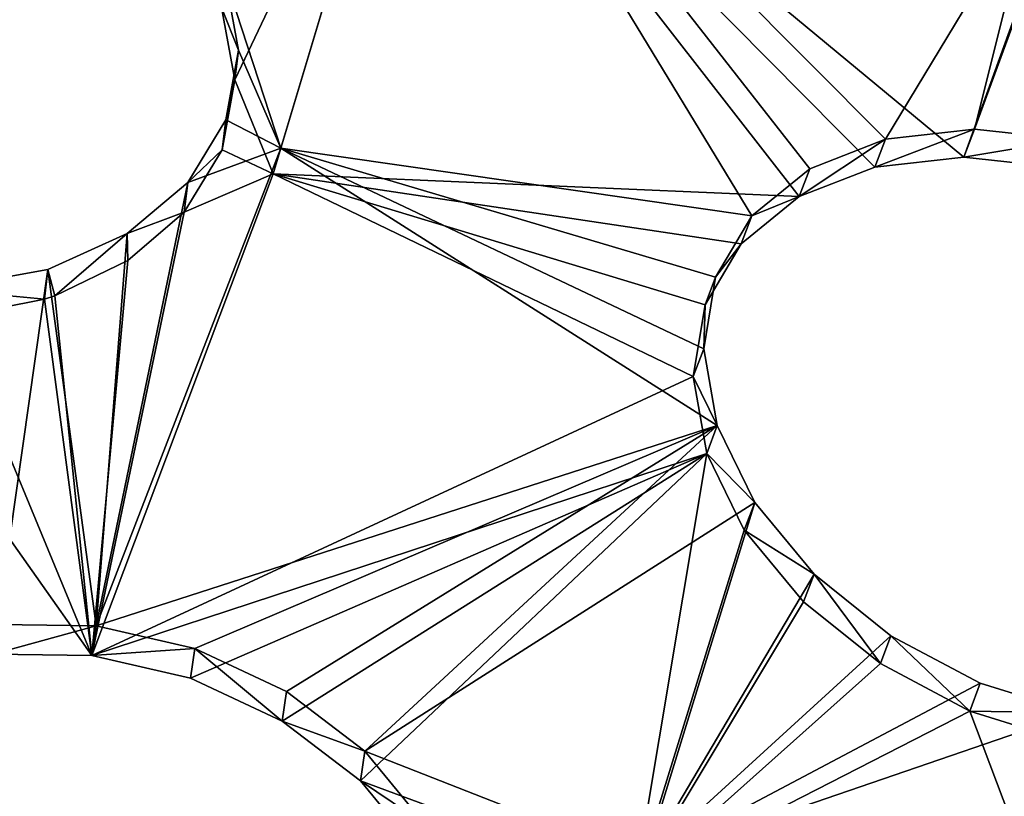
# Model space of a CAD drawing. Header units: millimetres. Extents: x 0 to 2133, y 0 to 2087.
# Tile 844 of 876: x 2019 to 2036, y 217 to 231. Entities that reach past the tile are written whole.
import ezdxf

# ---------------------------------------------------------------- set-up
doc = ezdxf.new("R2010")
doc.units = ezdxf.units.MM
doc.header["$LTSCALE"] = 25.4
doc.layers.get('0').update_dxf_attribs({"true_color": 0xff5454})

# ---------------------------------------------------------------- blocks, each defined once
blk = doc.blocks.new('COSMO-S-3382-4917.STL#2')
at = {"color": 250, "true_color": 0x282828}
mesh = blk.add_polyface(dxfattribs=at)
corners = [(1709.841, 208.672, 1539.288), (1710.486, 206.25, 1539.288), (1709.88, 193.269, 1539.288), (1711.624, 223.971, 1539.288), (1713.18, 228.005, 1539.288), (1715.203, 238.952, 1539.288), (1719.512, 248.991, 1539.288), (1720.53, 253.404, 1539.288), (1729.3, 268.606, 1539.288), (1727.528, 267.125, 1539.288), (1736.1, 279.922, 1539.288), (1742.261, 286.284, 1539.288), (1746.125, 291.615, 1539.288), (1758.024, 301.517, 1539.288), (1757.464, 302.04, 1539.288), (1769.955, 311.052, 1539.288), (1776.134, 313.868, 1539.288), (1783.424, 318.522, 1539.288), (1796.071, 322.98, 1539.288), (1797.683, 324.347, 1539.288), (1817.262, 328.591, 1539.288), (1812.531, 328.445, 1539.288), (1827.758, 330.758, 1539.288), (1839.095, 330.541, 1539.288), (1843.153, 331.254, 1539.288), (1860.945, 328.773, 1539.288), (1858.498, 329.925, 1539.288), (1873.578, 326.791, 1539.288), (1882.181, 323.337, 1539.288), (1888.182, 321.895, 1539.288), (1902.193, 314.391, 1539.288), (1902.104, 315.307, 1539.288), (1915.15, 307.118, 1539.288), (1920.405, 302.191, 1539.288), (1927.135, 297.443, 1539.288), (1936.294, 287.09, 1539.288), (1937.892, 286.419, 1539.288), (1949.402, 269.52, 1539.288), (1947.269, 274.2, 1539.288), (1955.136, 260.958, 1539.288), (1959.352, 249.987, 1539.288), (1961.381, 246.878, 1539.288), (1965.858, 229.054, 1539.288), (1965.917, 232.159, 1539.288), (1968.732, 207.323, 1539.288), (1968.68, 217.006, 1539.288), (1969.632, 201.633, 1539.288), (1968.758, 186.255, 1539.288), (1711.741, 177.98, 1539.288), (1711.508, 184.353, 1539.288), (1716.215, 162.944, 1539.288), (1715.397, 163.017, 1539.288), (1720.797, 148.592, 1539.288), (1724.472, 142.638, 1539.288), (1727.865, 134.907, 1539.288), (1736.043, 124.02, 1539.288), (1736.502, 122.154, 1539.288), (1750.594, 107.625, 1539.288), (1746.587, 110.512, 1539.288), (1757.978, 100.145, 1539.288), (1767.706, 93.925, 1539.288), (1767.283, 93.294, 1539.288), (1770.516, 91.197, 1539.288), (1786.887, 83.314, 1539.288), (1784.023, 83.796, 1539.288), (1798.311, 78.043, 1539.288), (1807.586, 76.097, 1539.288), (1813.179, 74.021, 1539.288), (1829.206, 72.482, 1539.288), (1828.419, 71.786, 1539.288), (1843.816, 71.369, 1539.288), (1851.127, 72.573, 1539.288), (1859.154, 72.776, 1539.288), (1872.717, 76.367, 1539.288), (1874.218, 75.987, 1539.288), (1893.355, 83.756, 1539.288), (1888.797, 80.957, 1539.288), (1902.685, 87.616, 1539.288), (1912.448, 94.526, 1539.288), (1915.688, 95.872, 1539.288), (1929.445, 108.368, 1539.288), (1927.624, 105.607, 1539.288), (1938.325, 116.686, 1539.288), (1943.859, 124.883, 1539.288), (1947.64, 128.953, 1539.288), (1955.275, 143.597, 1539.288), (1955.438, 142.235, 1539.288), (1963.364, 163.97, 1539.288), (1961.612, 156.346, 1539.288), (1966.073, 171.089, 1539.288), (1967.893, 185.418, 1539.288)]
mesh.append_faces([[corners[k] for k in face] for face in [(0, 1, 2), (1, 3, 4), (4, 5, 6), (6, 7, 8), (8, 10, 11), (11, 12, 13), (13, 15, 16), (16, 17, 18), (18, 19, 20), (20, 22, 23), (23, 24, 25), (25, 27, 28), (28, 29, 30), (30, 32, 33), (33, 34, 35), (35, 36, 37), (37, 39, 40), (40, 41, 42), (42, 43, 44), (48, 50, 51), (51, 50, 52), (52, 53, 54), (54, 55, 56), (56, 57, 58), (58, 57, 59), (59, 60, 61), (61, 60, 62), (62, 63, 64), (64, 63, 65), (65, 66, 67), (67, 68, 69), (69, 68, 70), (70, 71, 72), (72, 73, 74), (74, 75, 76), (76, 75, 77), (77, 78, 79), (79, 80, 81), (81, 80, 82), (82, 83, 84), (84, 85, 86), (86, 87, 88), (88, 87, 89), (89, 90, 47)]], dxfattribs={"vtx0": -1, "vtx1": -1, "color": 250})
mesh.append_faces([[corners[k] for k in face] for face in [(1, 0, 3), (4, 3, 5), (6, 5, 7), (8, 7, 9), (8, 9, 10), (11, 10, 12), (13, 12, 14), (13, 14, 15), (16, 15, 17), (18, 17, 19), (20, 19, 21), (20, 21, 22), (23, 22, 24), (25, 24, 26), (25, 26, 27), (28, 27, 29), (30, 29, 31), (30, 31, 32), (33, 32, 34), (35, 34, 36), (37, 36, 38), (37, 38, 39), (40, 39, 41), (42, 41, 43), (44, 43, 45), (44, 45, 46), (44, 46, 47), (1, 48, 2), (48, 1, 49), (48, 49, 50), (52, 50, 53), (54, 53, 55), (56, 55, 57), (59, 57, 60), (62, 60, 63), (65, 63, 66), (67, 66, 68), (70, 68, 71), (72, 71, 73), (74, 73, 75), (77, 75, 78), (79, 78, 80), (82, 80, 83), (84, 83, 85), (86, 85, 87), (89, 87, 90), (47, 90, 44)]], dxfattribs={"vtx0": -1, "vtx2": -1, "color": 250})
mesh = blk.add_polyface(dxfattribs=at)
corners = [(1879.146, 299.45, 1669.288), (1894.827, 302.026, 1656.922), (1882.526, 307.847, 1656.922), (1890.477, 294.088, 1669.288)]
mesh.append_faces([[corners[k] for k in face] for face in [(0, 1, 2), (1, 0, 3)]], dxfattribs={"vtx0": -1, "color": 250})
mesh = blk.add_polyface(dxfattribs=at)
corners = [(1735.545, 182.32, 1669.288), (1734.489, 198.294, 1669.288), (1734.03, 194.764, 1669.288), (1736.958, 178.45, 1669.288), (1738.52, 170.143, 1669.288), (1743.139, 159.432, 1669.288), (1742.915, 158.403, 1669.288), (1748.668, 147.265, 1669.288), (1752.806, 141.927, 1669.288), (1755.697, 136.885, 1669.288), (1765.612, 126.568, 1669.288), (1763.905, 127.41, 1669.288), (1773.176, 118.973, 1669.288), (1781.093, 113.91, 1669.288), (1780.749, 113.397, 1669.288), (1783.38, 111.69, 1669.288), (1798.69, 104.411, 1669.288), (1794.373, 105.666, 1669.288), (1806.002, 100.985, 1669.288), (1817.766, 98.414, 1669.288), (1818.103, 97.711, 1669.288), (1837.633, 96.135, 1669.288), (1830.506, 95.892, 1669.288), (1843.037, 95.552, 1669.288), (1857.572, 97.657, 1669.288), (1855.52, 96.697, 1669.288), (1867.781, 99.311, 1669.288), (1876.863, 102.925, 1669.288), (1879.646, 103.356, 1669.288), (1894.808, 111.749, 1669.288), (1890.949, 108.776, 1669.288), (1901.532, 115.495, 1669.288), (1910.759, 123.809, 1669.288), (1911.247, 123.418, 1669.288), (1924.139, 138.671, 1669.288), (1919.955, 132.435, 1669.288), (1927.537, 142.418, 1669.288), (1934.465, 155.795, 1669.288), (1933.884, 153.229, 1669.288), (1938.908, 164.713, 1669.288), (1941.363, 174.565, 1669.288), (1942.539, 176.712, 1669.288), (1944.585, 194.301, 1669.288), (1944.725, 189.056, 1669.288), (1944.661, 214.083, 1669.288), (1945.436, 201.571, 1669.288), (1735.449, 219.752, 1669.288), (1733.998, 207.3, 1669.288), (1735.82, 218.247, 1669.288), (1738.363, 231.944, 1669.288), (1740.903, 237.587, 1669.288), (1742.698, 243.706, 1669.288), (1749.554, 255.616, 1669.288), (1748.393, 254.874, 1669.288), (1755.37, 265.289, 1669.288), (1761.461, 271.682, 1669.288), (1763.529, 274.805, 1669.288), (1776.193, 285.204, 1669.288), (1772.757, 283.29, 1669.288), (1782.924, 290.624, 1669.288), (1793.219, 295.693, 1669.288), (1793.886, 296.705, 1669.288), (1811.921, 302.771, 1669.288), (1805.491, 301.445, 1669.288), (1817.575, 304.781, 1669.288), (1831.625, 306.182, 1669.288), (1829.968, 306.663, 1669.288), (1842.498, 307.066, 1669.288), (1851.619, 305.802, 1669.288), (1854.987, 305.985, 1669.288), (1871.179, 301.645, 1669.288), (1867.26, 303.434, 1669.288), (1879.146, 299.45, 1669.288), (1889.599, 293.861, 1669.288), (1890.477, 294.088, 1669.288), (1906.213, 282.732, 1669.288), (1901.094, 287.423, 1669.288), (1910.849, 279.549, 1669.288), (1920.421, 268.66, 1669.288), (1919.603, 270.577, 1669.288), (1927.235, 260.632, 1669.288), (1931.708, 252.154, 1669.288), (1933.638, 249.854, 1669.288), (1939.668, 233.809, 1669.288), (1938.72, 238.395, 1669.288), (1942.412, 226.415, 1669.288), (1944.013, 214.29, 1669.288)]
mesh.append_faces([[corners[k] for k in face] for face in [(44, 43, 45), (2, 46, 47)]], dxfattribs={"vtx0": -1, "color": 250})
mesh.append_faces([[corners[k] for k in face] for face in [(0, 1, 2), (1, 0, 3), (3, 4, 5), (5, 7, 8), (8, 9, 10), (10, 12, 13), (13, 15, 16), (16, 18, 19), (19, 20, 21), (21, 23, 24), (24, 26, 27), (27, 28, 29), (29, 31, 32), (32, 33, 34), (34, 36, 37), (37, 39, 40), (40, 41, 42), (46, 48, 49), (49, 50, 51), (51, 52, 53), (53, 52, 54), (54, 55, 56), (56, 57, 58), (58, 57, 59), (59, 60, 61), (61, 62, 63), (63, 62, 64), (64, 65, 66), (66, 65, 67), (67, 68, 69), (69, 70, 71), (71, 70, 72), (72, 73, 74), (74, 75, 76), (76, 75, 77), (77, 78, 79), (79, 78, 80), (80, 81, 82), (82, 83, 84), (84, 83, 85), (85, 86, 44)]], dxfattribs={"vtx0": -1, "vtx1": -1, "color": 250})
mesh.append_faces([[corners[k] for k in face] for face in [(42, 43, 44), (46, 2, 1)]], dxfattribs={"vtx0": -1, "vtx1": -1, "vtx2": -1, "color": 250})
mesh.append_faces([[corners[k] for k in face] for face in [(3, 0, 4), (5, 4, 6), (5, 6, 7), (8, 7, 9), (10, 9, 11), (10, 11, 12), (13, 12, 14), (13, 14, 15), (16, 15, 17), (16, 17, 18), (19, 18, 20), (21, 20, 22), (21, 22, 23), (24, 23, 25), (24, 25, 26), (27, 26, 28), (29, 28, 30), (29, 30, 31), (32, 31, 33), (34, 33, 35), (34, 35, 36), (37, 36, 38), (37, 38, 39), (40, 39, 41), (42, 41, 43), (46, 1, 48), (49, 48, 50), (51, 50, 52), (54, 52, 55), (56, 55, 57), (59, 57, 60), (61, 60, 62), (64, 62, 65), (67, 65, 68), (69, 68, 70), (72, 70, 73), (74, 73, 75), (77, 75, 78), (80, 78, 81), (82, 81, 83), (85, 83, 86), (44, 86, 42)]], dxfattribs={"vtx0": -1, "vtx2": -1, "color": 250})
mesh = blk.add_polyface(dxfattribs=at)
corners = [(1878.915, 298.876, 1668.78), (1882.276, 307.224, 1656.486), (1889.599, 293.861, 1668.78)]
mesh.append_faces([[corners[k] for k in face] for face in [(0, 1, 2)]], dxfattribs={"color": 250})
mesh = blk.add_polyface(dxfattribs=at)
corners = [(1734.165, 205.552, 1666.919), (1735.133, 201.301, 1666.919), (1734.849, 188.578, 1666.919), (1736.212, 222.415, 1666.919), (1735.839, 213.433, 1666.919), (1737.949, 225.401, 1666.919), (1740.938, 238.731, 1666.919), (1741.435, 237.042, 1666.919), (1748.221, 254.078, 1666.919), (1746.248, 248.201, 1666.919), (1752.324, 258.725, 1666.919), (1757.87, 268.058, 1666.919), (1759.581, 268.472, 1666.919), (1769.638, 280.309, 1666.919), (1767.92, 277.312, 1666.919), (1777.229, 285.123, 1666.919), (1783.218, 290.514, 1666.919), (1787.382, 291.801, 1666.919), (1798.259, 298.408, 1666.919), (1798.242, 297.255, 1666.919), (1809.661, 301.411, 1666.919), (1814.372, 303.787, 1666.919), (1821.486, 304.213, 1666.919), (1831.139, 306.512, 1666.919), (1833.556, 305.624, 1666.919), (1839.632, 306.854, 1666.919), (1839.632, 305.801, 1666.919), (1848.125, 306.512, 1666.919), (1845.708, 305.624, 1666.919), (1857.778, 304.213, 1666.919), (1864.892, 303.787, 1666.919), (1869.603, 301.411, 1666.919), (1881.005, 298.408, 1666.919), (1881.022, 297.255, 1666.919), (1896.046, 290.514, 1666.919), (1891.882, 291.801, 1666.919), (1902.035, 285.123, 1666.919), (1909.627, 280.309, 1666.919), (1911.344, 277.312, 1666.919), (1921.394, 268.058, 1666.919), (1919.683, 268.472, 1666.919), (1926.94, 258.725, 1666.919), (1931.043, 254.078, 1666.919), (1933.016, 248.201, 1666.919), (1938.326, 238.731, 1666.919), (1937.829, 237.042, 1666.919), (1941.315, 225.401, 1666.919), (1943.052, 222.415, 1666.919), (1943.425, 213.433, 1666.919), (1945.099, 205.552, 1666.919), (1944.131, 201.301, 1666.919), (1944.415, 188.578, 1666.919), (1735.839, 189.17, 1666.919), (1738.247, 171.935, 1666.919), (1737.949, 177.202, 1666.919), (1741.435, 165.561, 1666.919), (1744.27, 156.052, 1666.919), (1746.248, 154.402, 1666.919), (1752.764, 141.341, 1666.919), (1752.324, 143.878, 1666.919), (1759.581, 134.131, 1666.919), (1763.507, 128.182, 1666.919), (1767.92, 125.291, 1666.919), (1776.222, 116.918, 1666.919), (1777.229, 117.48, 1666.919), (1790.579, 107.839, 1666.919), (1787.382, 110.802, 1666.919), (1798.242, 105.348, 1666.919), (1806.207, 101.181, 1666.919), (1809.661, 101.192, 1666.919), (1822.7, 97.115, 1666.919), (1821.486, 98.39, 1666.919), (1833.556, 96.979, 1666.919), (1839.632, 95.749, 1666.919), (1845.708, 96.979, 1666.919), (1856.564, 97.115, 1666.919), (1857.778, 98.39, 1666.919), (1873.057, 101.181, 1666.919), (1869.603, 101.192, 1666.919), (1881.022, 105.348, 1666.919), (1888.685, 107.839, 1666.919), (1891.882, 110.802, 1666.919), (1903.042, 116.918, 1666.919), (1902.035, 117.48, 1666.919), (1911.344, 125.291, 1666.919), (1915.757, 128.182, 1666.919), (1919.683, 134.131, 1666.919), (1926.5, 141.341, 1666.919), (1926.94, 143.878, 1666.919), (1934.994, 156.052, 1666.919), (1933.016, 154.402, 1666.919), (1937.829, 165.561, 1666.919), (1941.017, 171.935, 1666.919), (1941.315, 177.202, 1666.919), (1943.425, 189.17, 1666.919)]
mesh.append_faces([[corners[k] for k in face] for face in [(0, 1, 2), (1, 3, 4), (4, 3, 5), (5, 6, 7), (7, 8, 9), (9, 8, 10), (10, 11, 12), (12, 13, 14), (14, 13, 15), (15, 16, 17), (17, 18, 19), (19, 18, 20), (20, 21, 22), (22, 23, 24), (24, 25, 26), (26, 27, 28), (28, 27, 29), (29, 30, 31), (31, 32, 33), (33, 34, 35), (35, 34, 36), (36, 37, 38), (38, 39, 40), (40, 39, 41), (41, 42, 43), (43, 44, 45), (45, 44, 46), (46, 47, 48), (48, 49, 50), (2, 52, 53), (52, 2, 1), (53, 55, 56), (56, 57, 58), (58, 60, 61), (61, 62, 63), (63, 64, 65), (65, 67, 68), (68, 69, 70), (70, 72, 73), (73, 74, 75), (75, 76, 77), (77, 79, 80), (80, 81, 82), (82, 84, 85), (85, 86, 87), (87, 88, 89), (89, 91, 92), (92, 93, 51)]], dxfattribs={"vtx0": -1, "vtx1": -1, "color": 250})
mesh.append_faces([[corners[k] for k in face] for face in [(1, 0, 3), (5, 3, 6), (7, 6, 8), (10, 8, 11), (12, 11, 13), (15, 13, 16), (17, 16, 18), (20, 18, 21), (22, 21, 23), (24, 23, 25), (26, 25, 27), (29, 27, 30), (31, 30, 32), (33, 32, 34), (36, 34, 37), (38, 37, 39), (41, 39, 42), (43, 42, 44), (46, 44, 47), (48, 47, 49), (50, 49, 51), (53, 52, 54), (53, 54, 55), (56, 55, 57), (58, 57, 59), (58, 59, 60), (61, 60, 62), (63, 62, 64), (65, 64, 66), (65, 66, 67), (68, 67, 69), (70, 69, 71), (70, 71, 72), (73, 72, 74), (75, 74, 76), (77, 76, 78), (77, 78, 79), (80, 79, 81), (82, 81, 83), (82, 83, 84), (85, 84, 86), (87, 86, 88), (89, 88, 90), (89, 90, 91), (92, 91, 93), (51, 93, 94), (51, 94, 50)]], dxfattribs={"vtx0": -1, "vtx2": -1, "color": 250})
mesh = blk.add_polyface(dxfattribs=at)
corners = [(1866.176, 296.427, 1674.644), (1867.186, 293.338, 1677.405), (1869.755, 301.92, 1667.532), (1866.419, 295.116, 1675.892)]
mesh.append_faces([[corners[k] for k in face] for face in [(0, 1, 2), (1, 0, 3)]], dxfattribs={"vtx0": -1, "color": 250})
mesh = blk.add_polyface(dxfattribs=at)
corners = [(1867.186, 293.338, 1677.405), (1875.709, 292.116, 1675.732), (1869.755, 301.92, 1667.532)]
mesh.append_faces([[corners[k] for k in face] for face in [(0, 1, 2)]], dxfattribs={"color": 250})
mesh = blk.add_polyface(dxfattribs=at)
corners = [(1875.709, 292.116, 1675.732), (1876.758, 292.967, 1674.496), (1869.755, 301.92, 1667.532)]
mesh.append_faces([[corners[k] for k in face] for face in [(0, 1, 2)]], dxfattribs={"color": 250})
mesh = blk.add_polyface(dxfattribs=at)
corners = [(1876.758, 292.967, 1674.496), (1878.132, 293.502, 1673.406), (1869.755, 301.92, 1667.532)]
mesh.append_faces([[corners[k] for k in face] for face in [(0, 1, 2)]], dxfattribs={"color": 250})
mesh = blk.add_polyface(dxfattribs=at)
corners = [(1878.132, 293.502, 1673.406), (1880.801, 297.928, 1667.532), (1869.755, 301.92, 1667.532)]
mesh.append_faces([[corners[k] for k in face] for face in [(0, 1, 2)]], dxfattribs={"color": 250})
mesh = blk.add_polyface(dxfattribs=at)
corners = [(1871.179, 301.645, 1669.288), (1878.915, 298.876, 1668.78), (1889.599, 293.861, 1669.288)]
mesh.append_faces([[corners[k] for k in face] for face in [(0, 1, 2)]], dxfattribs={"color": 250})
mesh = blk.add_polyface(dxfattribs=at)
corners = [(1866.353, 294.577, 1675.295), (1866.111, 295.888, 1674.047), (1869.603, 301.411, 1666.919)]
mesh.append_faces([[corners[k] for k in face] for face in [(0, 1, 2)]], dxfattribs={"color": 250})
mesh = blk.add_polyface(dxfattribs=at)
corners = [(1867.048, 292.878, 1676.753), (1866.353, 294.577, 1675.295), (1869.603, 301.411, 1666.919)]
mesh.append_faces([[corners[k] for k in face] for face in [(0, 1, 2)]], dxfattribs={"color": 250})
mesh = blk.add_polyface(dxfattribs=at)
corners = [(1867.048, 292.878, 1676.753), (1869.603, 301.411, 1666.919), (1876.566, 292.463, 1673.902)]
mesh.append_faces([[corners[k] for k in face] for face in [(0, 1, 2)]], dxfattribs={"color": 250})
mesh = blk.add_polyface(dxfattribs=at)
corners = [(1879.545, 293.176, 1671.942), (1869.603, 301.411, 1666.919), (1881.022, 297.255, 1666.919)]
mesh.append_faces([[corners[k] for k in face] for face in [(0, 1, 2)]], dxfattribs={"color": 250})
mesh = blk.add_polyface(dxfattribs=at)
corners = [(1877.94, 292.997, 1672.811), (1869.603, 301.411, 1666.919), (1879.545, 293.176, 1671.942)]
mesh.append_faces([[corners[k] for k in face] for face in [(0, 1, 2)]], dxfattribs={"color": 250})
mesh = blk.add_polyface(dxfattribs=at)
corners = [(1876.566, 292.463, 1673.902), (1869.603, 301.411, 1666.919), (1877.94, 292.997, 1672.811)]
mesh.append_faces([[corners[k] for k in face] for face in [(0, 1, 2)]], dxfattribs={"color": 250})
mesh = blk.add_polyface(dxfattribs=at)
corners = [(1889.599, 293.861, 1669.288), (1878.915, 298.876, 1668.78), (1889.599, 293.861, 1668.78)]
mesh.append_faces([[corners[k] for k in face] for face in [(0, 1, 2)]], dxfattribs={"color": 250})
mesh = blk.add_polyface(dxfattribs=at)
corners = [(1878.132, 293.502, 1673.406), (1879.738, 293.682, 1672.537), (1880.801, 297.928, 1667.532)]
mesh.append_faces([[corners[k] for k in face] for face in [(0, 1, 2)]], dxfattribs={"color": 250})
mesh = blk.add_polyface(dxfattribs=at)
corners = [(1879.738, 293.682, 1672.537), (1881.233, 297.743, 1667.532), (1880.801, 297.928, 1667.532), (1881.462, 293.495, 1671.949)]
mesh.append_faces([[corners[k] for k in face] for face in [(0, 1, 2), (1, 0, 3)]], dxfattribs={"vtx0": -1, "color": 250})
mesh = blk.add_polyface(dxfattribs=at)
corners = [(1879.545, 293.176, 1671.942), (1881.022, 297.255, 1666.919), (1881.271, 292.989, 1671.354)]
mesh.append_faces([[corners[k] for k in face] for face in [(0, 1, 2)]], dxfattribs={"color": 250})
mesh = blk.add_polyface(dxfattribs=at)
corners = [(1866.419, 295.116, 1675.892), (1866.111, 295.888, 1674.047), (1866.353, 294.577, 1675.295), (1866.176, 296.427, 1674.644)]
mesh.append_faces([[corners[k] for k in face] for face in [(0, 1, 2), (1, 0, 3)]], dxfattribs={"vtx0": -1, "color": 250})
mesh = blk.add_polyface(dxfattribs=at)
corners = [(1866.189, 293.851, 1677.193), (1866.353, 294.577, 1675.295), (1866.124, 293.313, 1676.596), (1866.419, 295.116, 1675.892)]
mesh.append_faces([[corners[k] for k in face] for face in [(0, 1, 2), (1, 0, 3)]], dxfattribs={"vtx0": -1, "color": 250})
mesh = blk.add_polyface(dxfattribs=at)
corners = [(1867.186, 293.338, 1677.405), (1866.419, 295.116, 1675.892), (1866.189, 293.851, 1677.193)]
mesh.append_faces([[corners[k] for k in face] for face in [(0, 1, 2)]], dxfattribs={"color": 250})
mesh = blk.add_polyface(dxfattribs=at)
corners = [(1867.048, 292.878, 1676.753), (1866.124, 293.313, 1676.596), (1866.353, 294.577, 1675.295)]
mesh.append_faces([[corners[k] for k in face] for face in [(0, 1, 2)]], dxfattribs={"color": 250})
mesh = blk.add_polyface(dxfattribs=at)
corners = [(1865.502, 292.717, 1678.458), (1866.124, 293.313, 1676.596), (1865.437, 292.18, 1677.863), (1866.189, 293.851, 1677.193)]
mesh.append_faces([[corners[k] for k in face] for face in [(0, 1, 2), (1, 0, 3)]], dxfattribs={"vtx0": -1, "color": 250})
mesh = blk.add_polyface(dxfattribs=at)
corners = [(1867.186, 293.338, 1677.405), (1866.189, 293.851, 1677.193), (1865.502, 292.717, 1678.458)]
mesh.append_faces([[corners[k] for k in face] for face in [(0, 1, 2)]], dxfattribs={"color": 250})
mesh = blk.add_polyface(dxfattribs=at)
corners = [(1879.738, 293.682, 1672.537), (1877.94, 292.997, 1672.811), (1879.545, 293.176, 1671.942), (1878.132, 293.502, 1673.406)]
mesh.append_faces([[corners[k] for k in face] for face in [(0, 1, 2), (1, 0, 3)]], dxfattribs={"vtx0": -1, "color": 250})
mesh = blk.add_polyface(dxfattribs=at)
corners = [(1881.462, 293.495, 1671.949), (1879.545, 293.176, 1671.942), (1881.271, 292.989, 1671.354), (1879.738, 293.682, 1672.537)]
mesh.append_faces([[corners[k] for k in face] for face in [(0, 1, 2), (1, 0, 3)]], dxfattribs={"vtx0": -1, "color": 250})
mesh = blk.add_polyface(dxfattribs=at)
corners = [(1867.186, 293.338, 1677.405), (1865.502, 292.717, 1678.458), (1863.842, 284.697, 1685.817)]
mesh.append_faces([[corners[k] for k in face] for face in [(0, 1, 2)]], dxfattribs={"color": 250})
mesh = blk.add_polyface(dxfattribs=at)
corners = [(1875.084, 288.319, 1679.467), (1867.186, 293.338, 1677.405), (1863.842, 284.697, 1685.817)]
mesh.append_faces([[corners[k] for k in face] for face in [(0, 1, 2)]], dxfattribs={"color": 250})
mesh = blk.add_polyface(dxfattribs=at)
corners = [(1875.056, 291.007, 1677.03), (1867.186, 293.338, 1677.405), (1874.842, 289.71, 1678.305)]
mesh.append_faces([[corners[k] for k in face] for face in [(0, 1, 2)]], dxfattribs={"color": 250})
mesh = blk.add_polyface(dxfattribs=at)
corners = [(1875.084, 288.319, 1679.467), (1874.842, 289.71, 1678.305), (1867.186, 293.338, 1677.405)]
mesh.append_faces([[corners[k] for k in face] for face in [(0, 1, 2)]], dxfattribs={"color": 250})
mesh = blk.add_polyface(dxfattribs=at)
corners = [(1875.709, 292.116, 1675.732), (1867.186, 293.338, 1677.405), (1875.056, 291.007, 1677.03)]
mesh.append_faces([[corners[k] for k in face] for face in [(0, 1, 2)]], dxfattribs={"color": 250})
mesh = blk.add_polyface(dxfattribs=at)
corners = [(1878.132, 293.502, 1673.406), (1876.566, 292.463, 1673.902), (1877.94, 292.997, 1672.811), (1876.758, 292.967, 1674.496)]
mesh.append_faces([[corners[k] for k in face] for face in [(0, 1, 2), (1, 0, 3)]], dxfattribs={"vtx0": -1, "color": 250})
mesh = blk.add_polyface(dxfattribs=at)
corners = [(1867.048, 292.878, 1676.753), (1865.437, 292.18, 1677.863), (1866.124, 293.313, 1676.596)]
mesh.append_faces([[corners[k] for k in face] for face in [(0, 1, 2)]], dxfattribs={"color": 250})
mesh = blk.add_polyface(dxfattribs=at)
corners = [(1867.048, 292.878, 1676.753), (1863.765, 284.162, 1685.222), (1865.437, 292.18, 1677.863)]
mesh.append_faces([[corners[k] for k in face] for face in [(0, 1, 2)]], dxfattribs={"color": 250})
mesh = blk.add_polyface(dxfattribs=at)
corners = [(1874.651, 289.206, 1677.713), (1863.765, 284.162, 1685.222), (1867.048, 292.878, 1676.753)]
mesh.append_faces([[corners[k] for k in face] for face in [(0, 1, 2)]], dxfattribs={"color": 250})
mesh = blk.add_polyface(dxfattribs=at)
corners = [(1874.865, 290.503, 1676.437), (1874.651, 289.206, 1677.713), (1867.048, 292.878, 1676.753)]
mesh.append_faces([[corners[k] for k in face] for face in [(0, 1, 2)]], dxfattribs={"color": 250})
mesh = blk.add_polyface(dxfattribs=at)
corners = [(1867.048, 292.878, 1676.753), (1876.566, 292.463, 1673.902), (1875.518, 291.612, 1675.139)]
mesh.append_faces([[corners[k] for k in face] for face in [(0, 1, 2)]], dxfattribs={"color": 250})
mesh = blk.add_polyface(dxfattribs=at)
corners = [(1875.518, 291.612, 1675.139), (1874.865, 290.503, 1676.437), (1867.048, 292.878, 1676.753)]
mesh.append_faces([[corners[k] for k in face] for face in [(0, 1, 2)]], dxfattribs={"color": 250})
mesh = blk.add_polyface(dxfattribs=at)
corners = [(1876.566, 292.463, 1673.902), (1875.709, 292.116, 1675.732), (1875.518, 291.612, 1675.139), (1876.758, 292.967, 1674.496)]
mesh.append_faces([[corners[k] for k in face] for face in [(0, 1, 2), (1, 0, 3)]], dxfattribs={"vtx0": -1, "color": 250})
mesh = blk.add_polyface(dxfattribs=at)
corners = [(1865.502, 292.717, 1678.458), (1864.404, 291.794, 1679.601), (1863.842, 284.697, 1685.817)]
mesh.append_faces([[corners[k] for k in face] for face in [(0, 1, 2)]], dxfattribs={"color": 250})
mesh = blk.add_polyface(dxfattribs=at)
corners = [(1865.502, 292.717, 1678.458), (1865.437, 292.18, 1677.863), (1864.404, 291.794, 1679.601)]
mesh.append_faces([[corners[k] for k in face] for face in [(0, 1, 2)]], dxfattribs={"color": 250})
mesh = blk.add_polyface(dxfattribs=at)
corners = [(1865.437, 292.18, 1677.863), (1863.765, 284.162, 1685.222), (1864.414, 291.305, 1678.943)]
mesh.append_faces([[corners[k] for k in face] for face in [(0, 1, 2)]], dxfattribs={"color": 250})
mesh = blk.add_polyface(dxfattribs=at)
corners = [(1865.437, 292.18, 1677.863), (1864.414, 291.305, 1678.943), (1864.404, 291.794, 1679.601)]
mesh.append_faces([[corners[k] for k in face] for face in [(0, 1, 2)]], dxfattribs={"color": 250})
mesh = blk.add_polyface(dxfattribs=at)
corners = [(1875.518, 291.612, 1675.139), (1875.056, 291.007, 1677.03), (1874.865, 290.503, 1676.437), (1875.709, 292.116, 1675.732)]
mesh.append_faces([[corners[k] for k in face] for face in [(0, 1, 2), (1, 0, 3)]], dxfattribs={"vtx0": -1, "color": 250})
mesh = blk.add_polyface(dxfattribs=at)
corners = [(1864.404, 291.794, 1679.601), (1862.972, 291.145, 1680.541), (1863.842, 284.697, 1685.817)]
mesh.append_faces([[corners[k] for k in face] for face in [(0, 1, 2)]], dxfattribs={"color": 250})
mesh = blk.add_polyface(dxfattribs=at)
corners = [(1864.404, 291.794, 1679.601), (1863.094, 290.671, 1679.846), (1862.972, 291.145, 1680.541)]
mesh.append_faces([[corners[k] for k in face] for face in [(0, 1, 2)]], dxfattribs={"color": 250})
mesh = blk.add_polyface(dxfattribs=at)
corners = [(1863.094, 290.671, 1679.846), (1864.404, 291.794, 1679.601), (1864.414, 291.305, 1678.943)]
mesh.append_faces([[corners[k] for k in face] for face in [(0, 1, 2)]], dxfattribs={"color": 250})
mesh = blk.add_polyface(dxfattribs=at)
corners = [(1864.414, 291.305, 1678.943), (1863.765, 284.162, 1685.222), (1863.094, 290.671, 1679.846)]
mesh.append_faces([[corners[k] for k in face] for face in [(0, 1, 2)]], dxfattribs={"color": 250})
mesh = blk.add_polyface(dxfattribs=at)
corners = [(1862.972, 291.145, 1680.541), (1861.004, 290.791, 1681.302), (1862.054, 284.719, 1686.197)]
mesh.append_faces([[corners[k] for k in face] for face in [(0, 1, 2)]], dxfattribs={"color": 250})
mesh = blk.add_polyface(dxfattribs=at)
corners = [(1861.004, 290.791, 1681.302), (1862.972, 291.145, 1680.541), (1862.907, 290.609, 1679.947)]
mesh.append_faces([[corners[k] for k in face] for face in [(0, 1, 2)]], dxfattribs={"color": 250})
mesh = blk.add_polyface(dxfattribs=at)
corners = [(1863.842, 284.697, 1685.817), (1862.972, 291.145, 1680.541), (1862.054, 284.719, 1686.197)]
mesh.append_faces([[corners[k] for k in face] for face in [(0, 1, 2)]], dxfattribs={"color": 250})
mesh = blk.add_polyface(dxfattribs=at)
corners = [(1862.972, 291.145, 1680.541), (1863.094, 290.671, 1679.846), (1862.907, 290.609, 1679.947)]
mesh.append_faces([[corners[k] for k in face] for face in [(0, 1, 2)]], dxfattribs={"color": 250})
mesh = blk.add_polyface(dxfattribs=at)
corners = [(1874.865, 290.503, 1676.437), (1874.842, 289.71, 1678.305), (1874.651, 289.206, 1677.713), (1875.056, 291.007, 1677.03)]
mesh.append_faces([[corners[k] for k in face] for face in [(0, 1, 2), (1, 0, 3)]], dxfattribs={"vtx0": -1, "color": 250})
mesh = blk.add_polyface(dxfattribs=at)
corners = [(1861.004, 290.791, 1681.302), (1862.907, 290.609, 1679.947), (1861.231, 290.277, 1680.625)]
mesh.append_faces([[corners[k] for k in face] for face in [(0, 1, 2)]], dxfattribs={"color": 250})
mesh = blk.add_polyface(dxfattribs=at)
corners = [(1863.765, 284.162, 1685.222), (1862.907, 290.609, 1679.947), (1863.094, 290.671, 1679.846)]
mesh.append_faces([[corners[k] for k in face] for face in [(0, 1, 2)]], dxfattribs={"color": 250})
mesh = blk.add_polyface(dxfattribs=at)
corners = [(1863.765, 284.162, 1685.222), (1861.231, 290.277, 1680.625), (1862.907, 290.609, 1679.947)]
mesh.append_faces([[corners[k] for k in face] for face in [(0, 1, 2)]], dxfattribs={"color": 250})
mesh = blk.add_polyface(dxfattribs=at)
corners = [(1863.765, 284.162, 1685.222), (1861.976, 284.184, 1685.603), (1859.441, 290.286, 1680.989)]
mesh.append_faces([[corners[k] for k in face] for face in [(0, 1, 2)]], dxfattribs={"color": 250})
mesh = blk.add_polyface(dxfattribs=at)
corners = [(1863.765, 284.162, 1685.222), (1859.441, 290.286, 1680.989), (1861.231, 290.277, 1680.625)]
mesh.append_faces([[corners[k] for k in face] for face in [(0, 1, 2)]], dxfattribs={"color": 250})
mesh = blk.add_polyface(dxfattribs=at)
corners = [(1874.651, 289.206, 1677.713), (1875.084, 288.319, 1679.467), (1874.894, 287.815, 1678.875), (1874.842, 289.71, 1678.305)]
mesh.append_faces([[corners[k] for k in face] for face in [(0, 1, 2), (1, 0, 3)]], dxfattribs={"vtx0": -1, "color": 250})
mesh = blk.add_polyface(dxfattribs=at)
corners = [(1874.894, 287.815, 1678.875), (1863.765, 284.162, 1685.222), (1874.651, 289.206, 1677.713)]
mesh.append_faces([[corners[k] for k in face] for face in [(0, 1, 2)]], dxfattribs={"color": 250})
mesh = blk.add_polyface(dxfattribs=at)
corners = [(1875.084, 288.319, 1679.467), (1863.842, 284.697, 1685.817), (1865.629, 284.285, 1685.716)]
mesh.append_faces([[corners[k] for k in face] for face in [(0, 1, 2)]], dxfattribs={"color": 250})
mesh = blk.add_polyface(dxfattribs=at)
corners = [(1875.084, 288.319, 1679.467), (1865.629, 284.285, 1685.716), (1867.288, 283.511, 1685.901)]
mesh.append_faces([[corners[k] for k in face] for face in [(0, 1, 2)]], dxfattribs={"color": 250})
mesh = blk.add_polyface(dxfattribs=at)
corners = [(1875.084, 288.319, 1679.467), (1867.288, 283.511, 1685.901), (1868.709, 282.426, 1686.361)]
mesh.append_faces([[corners[k] for k in face] for face in [(0, 1, 2)]], dxfattribs={"color": 250})
mesh = blk.add_polyface(dxfattribs=at)
corners = [(1875.765, 286.928, 1680.437), (1875.084, 288.319, 1679.467), (1868.709, 282.426, 1686.361)]
mesh.append_faces([[corners[k] for k in face] for face in [(0, 1, 2)]], dxfattribs={"color": 250})
mesh = blk.add_polyface(dxfattribs=at)
corners = [(1874.894, 287.815, 1678.875), (1875.765, 286.928, 1680.437), (1875.574, 286.425, 1679.844), (1875.084, 288.319, 1679.467)]
mesh.append_faces([[corners[k] for k in face] for face in [(0, 1, 2), (1, 0, 3)]], dxfattribs={"vtx0": -1, "color": 250})
mesh = blk.add_polyface(dxfattribs=at)
corners = [(1874.894, 287.815, 1678.875), (1865.552, 283.749, 1685.12), (1863.765, 284.162, 1685.222)]
mesh.append_faces([[corners[k] for k in face] for face in [(0, 1, 2)]], dxfattribs={"color": 250})
mesh = blk.add_polyface(dxfattribs=at)
corners = [(1874.894, 287.815, 1678.875), (1867.21, 282.974, 1685.304), (1865.552, 283.749, 1685.12)]
mesh.append_faces([[corners[k] for k in face] for face in [(0, 1, 2)]], dxfattribs={"color": 250})
mesh = blk.add_polyface(dxfattribs=at)
corners = [(1874.894, 287.815, 1678.875), (1868.63, 281.89, 1685.763), (1867.21, 282.974, 1685.304)]
mesh.append_faces([[corners[k] for k in face] for face in [(0, 1, 2)]], dxfattribs={"color": 250})
mesh = blk.add_polyface(dxfattribs=at)
corners = [(1874.894, 287.815, 1678.875), (1873.602, 280.052, 1685.666), (1868.63, 281.89, 1685.763)]
mesh.append_faces([[corners[k] for k in face] for face in [(0, 1, 2)]], dxfattribs={"color": 250})
mesh = blk.add_polyface(dxfattribs=at)
corners = [(1875.574, 286.425, 1679.844), (1873.602, 280.052, 1685.666), (1874.894, 287.815, 1678.875)]
mesh.append_faces([[corners[k] for k in face] for face in [(0, 1, 2)]], dxfattribs={"color": 250})
mesh = blk.add_polyface(dxfattribs=at)
corners = [(1873.77, 280.442, 1686.352), (1875.765, 286.928, 1680.437), (1868.709, 282.426, 1686.361), (1876.837, 285.631, 1681.149)]
mesh.append_faces([[corners[k] for k in face] for face in [(0, 1, 2), (1, 0, 3)]], dxfattribs={"vtx0": -1, "color": 250})
mesh = blk.add_polyface(dxfattribs=at)
corners = [(1875.574, 286.425, 1679.844), (1876.837, 285.631, 1681.149), (1876.645, 285.128, 1680.556), (1875.765, 286.928, 1680.437)]
mesh.append_faces([[corners[k] for k in face] for face in [(0, 1, 2), (1, 0, 3)]], dxfattribs={"vtx0": -1, "color": 250})
mesh = blk.add_polyface(dxfattribs=at)
corners = [(1876.645, 285.128, 1680.556), (1873.602, 280.052, 1685.666), (1875.574, 286.425, 1679.844)]
mesh.append_faces([[corners[k] for k in face] for face in [(0, 1, 2)]], dxfattribs={"color": 250})
mesh = blk.add_polyface(dxfattribs=at)
corners = [(1878.229, 284.516, 1681.555), (1876.837, 285.631, 1681.149), (1873.77, 280.442, 1686.352)]
mesh.append_faces([[corners[k] for k in face] for face in [(0, 1, 2)]], dxfattribs={"color": 250})
mesh = blk.add_polyface(dxfattribs=at)
corners = [(1876.837, 285.631, 1681.149), (1878.038, 284.012, 1680.962), (1876.645, 285.128, 1680.556), (1878.229, 284.516, 1681.555)]
mesh.append_faces([[corners[k] for k in face] for face in [(0, 1, 2), (1, 0, 3)]], dxfattribs={"vtx0": -1, "color": 250})
mesh = blk.add_polyface(dxfattribs=at)
corners = [(1878.038, 284.012, 1680.962), (1873.602, 280.052, 1685.666), (1876.645, 285.128, 1680.556)]
mesh.append_faces([[corners[k] for k in face] for face in [(0, 1, 2)]], dxfattribs={"color": 250})
mesh = blk.add_polyface(dxfattribs=at)
corners = [(1863.842, 284.697, 1685.817), (1861.976, 284.184, 1685.603), (1863.765, 284.162, 1685.222), (1862.054, 284.719, 1686.197)]
mesh.append_faces([[corners[k] for k in face] for face in [(0, 1, 2), (1, 0, 3)]], dxfattribs={"vtx0": -1, "color": 250})
mesh = blk.add_polyface(dxfattribs=at)
corners = [(1865.629, 284.285, 1685.716), (1863.765, 284.162, 1685.222), (1865.552, 283.749, 1685.12), (1863.842, 284.697, 1685.817)]
mesh.append_faces([[corners[k] for k in face] for face in [(0, 1, 2), (1, 0, 3)]], dxfattribs={"vtx0": -1, "color": 250})
mesh = blk.add_polyface(dxfattribs=at)
corners = [(1879.845, 283.659, 1681.627), (1878.229, 284.516, 1681.555), (1873.77, 280.442, 1686.352)]
mesh.append_faces([[corners[k] for k in face] for face in [(0, 1, 2)]], dxfattribs={"color": 250})
mesh = blk.add_polyface(dxfattribs=at)
corners = [(1878.229, 284.516, 1681.555), (1879.655, 283.155, 1681.033), (1878.038, 284.012, 1680.962), (1879.845, 283.659, 1681.627)]
mesh.append_faces([[corners[k] for k in face] for face in [(0, 1, 2), (1, 0, 3)]], dxfattribs={"vtx0": -1, "color": 250})
mesh = blk.add_polyface(dxfattribs=at)
corners = [(1867.21, 282.974, 1685.304), (1865.629, 284.285, 1685.716), (1865.552, 283.749, 1685.12), (1867.288, 283.511, 1685.901)]
mesh.append_faces([[corners[k] for k in face] for face in [(0, 1, 2), (1, 0, 3)]], dxfattribs={"vtx0": -1, "color": 250})
mesh = blk.add_polyface(dxfattribs=at)
corners = [(1879.655, 283.155, 1681.033), (1873.602, 280.052, 1685.666), (1878.038, 284.012, 1680.962)]
mesh.append_faces([[corners[k] for k in face] for face in [(0, 1, 2)]], dxfattribs={"color": 250})
mesh = blk.add_polyface(dxfattribs=at)
corners = [(1881.574, 283.12, 1681.36), (1879.845, 283.659, 1681.627), (1873.77, 280.442, 1686.352)]
mesh.append_faces([[corners[k] for k in face] for face in [(0, 1, 2)]], dxfattribs={"color": 250})
mesh = blk.add_polyface(dxfattribs=at)
corners = [(1879.655, 283.155, 1681.033), (1881.574, 283.12, 1681.36), (1881.383, 282.616, 1680.766), (1879.845, 283.659, 1681.627)]
mesh.append_faces([[corners[k] for k in face] for face in [(0, 1, 2), (1, 0, 3)]], dxfattribs={"vtx0": -1, "color": 250})
mesh = blk.add_polyface(dxfattribs=at)
corners = [(1868.709, 282.426, 1686.361), (1867.21, 282.974, 1685.304), (1868.63, 281.89, 1685.763), (1867.288, 283.511, 1685.901)]
mesh.append_faces([[corners[k] for k in face] for face in [(0, 1, 2), (1, 0, 3)]], dxfattribs={"vtx0": -1, "color": 250})
mesh = blk.add_polyface(dxfattribs=at)
corners = [(1882.514, 275.576, 1685.666), (1873.602, 280.052, 1685.666), (1879.655, 283.155, 1681.033)]
mesh.append_faces([[corners[k] for k in face] for face in [(0, 1, 2)]], dxfattribs={"color": 250})
mesh = blk.add_polyface(dxfattribs=at)
corners = [(1882.727, 275.944, 1686.352), (1881.574, 283.12, 1681.36), (1873.77, 280.442, 1686.352)]
mesh.append_faces([[corners[k] for k in face] for face in [(0, 1, 2)]], dxfattribs={"color": 250})
mesh = blk.add_polyface(dxfattribs=at)
corners = [(1882.514, 275.576, 1685.666), (1879.655, 283.155, 1681.033), (1881.383, 282.616, 1680.766)]
mesh.append_faces([[corners[k] for k in face] for face in [(0, 1, 2)]], dxfattribs={"color": 250})
mesh = blk.add_polyface(dxfattribs=at)
corners = [(1869.79, 281.11, 1687.062), (1868.63, 281.89, 1685.763), (1869.713, 280.571, 1686.463), (1868.709, 282.426, 1686.361)]
mesh.append_faces([[corners[k] for k in face] for face in [(0, 1, 2), (1, 0, 3)]], dxfattribs={"vtx0": -1, "color": 250})
mesh = blk.add_polyface(dxfattribs=at)
corners = [(1873.77, 280.442, 1686.352), (1868.709, 282.426, 1686.361), (1869.79, 281.11, 1687.062)]
mesh.append_faces([[corners[k] for k in face] for face in [(0, 1, 2)]], dxfattribs={"color": 250})
mesh = blk.add_polyface(dxfattribs=at)
corners = [(1873.602, 280.052, 1685.666), (1869.713, 280.571, 1686.463), (1868.63, 281.89, 1685.763)]
mesh.append_faces([[corners[k] for k in face] for face in [(0, 1, 2)]], dxfattribs={"color": 250})

msp = doc.modelspace()

# ---------------------------------------------------------------- block references
at = {"color": 0}
msp.add_blockref('COSMO-S-3382-4917.STL#2', (156.122, -64.446, -4.129), dxfattribs=at)

doc.saveas('drawing.dxf')
